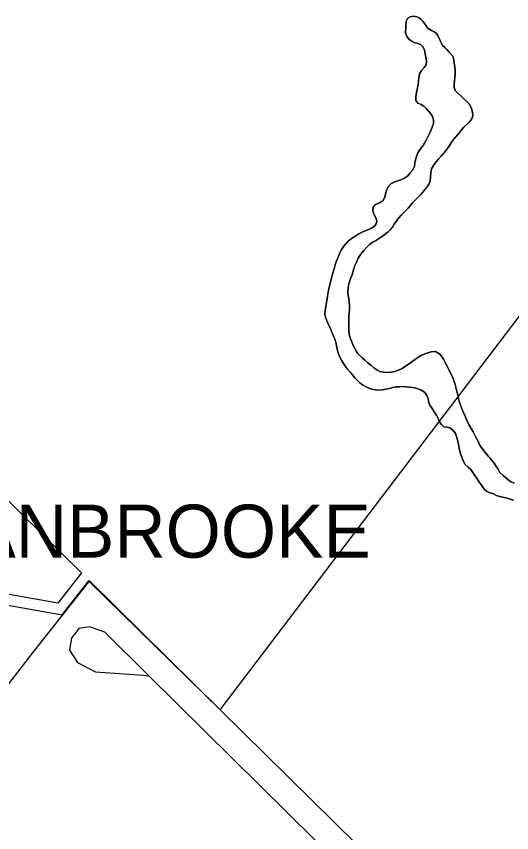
# Model space of a CAD drawing. Extents: x 586326 to 623965, y 4819854 to 4857850.
# Drawn here: x 596282.2 to 596515.5, y 4844077.7 to 4844462.6 of the extents above; entities that cross this region are included whole.
import ezdxf

# ---------------------------------------------------------------- set-up
doc = ezdxf.new("R2010")
doc.units = 0
for name, color, linetype in [('Lots_Concessions', 7, 'Continuous'), ('Minor Rd Lbls', 7, 'Continuous'), ('Park Outlines', 7, 'Continuous'), ('Proposed Secondary Rds', 7, 'Continuous')]:
    doc.layers.add(name, color=color, linetype=linetype)

msp = doc.modelspace()

# ---------------------------------------------------------------- linework, layer by layer
at = {"layer": 'Lots_Concessions'}
for p, q in [((596378.28, 4844135.61), (596621.83, 4844456.42)), ((596289.85, 4844162.32), (596316.51, 4844196.15)), ((596316.51, 4844196.15), (596378.28, 4844135.61)), ((596260.94, 4844125.09), (596289.85, 4844162.32))]:
    msp.add_line(p, q, dxfattribs=at)
at = {"layer": 'Park Outlines'}
for points in [[(596516.78, 4844242.38), (596515.3, 4844243.02), (596514.03, 4844243.91), (596512.79, 4844244.97), (596511.5, 4844246.06), (596510.02, 4844247.54), (596509.12, 4844249.08), (596508.1, 4844250.66), (596507.21, 4844251.83), (596506.36, 4844252.99), (596505.47, 4844254.16), (596504.49, 4844255.21), (596503.14, 4844256.81), (596501.88, 4844258.36), (596500.66, 4844260.11), (596499.69, 4844262.02), (596498.92, 4844263.5), (596498.14, 4844265.05), (596497.32, 4844266.61), (596496.44, 4844268.22), (596495.53, 4844269.85), (596494.26, 4844272.46), (596493.44, 4844274.28), (596492.66, 4844276.14), (596491.86, 4844277.94), (596491.2, 4844279.74), (596490.67, 4844281.54), (596490.25, 4844283.35), (596489.9, 4844285.19), (596489.42, 4844287.09), (596488.85, 4844288.99), (596488.26, 4844290.81), (596487.61, 4844292.56), (596486.77, 4844294.28), (596485.9, 4844296.03), (596485.07, 4844297.67), (596484.25, 4844299.3), (596483.41, 4844300.84), (596482.54, 4844302.25), (596481.59, 4844303.47), (596479.72, 4844304.49), (596477.64, 4844304.38), (596476.17, 4844303.97), (596474.62, 4844303.42), (596473.15, 4844302.79), (596471.68, 4844301.89), (596470.16, 4844300.86), (596468.71, 4844299.8), (596467.19, 4844298.72), (596465.58, 4844297.66), (596463.88, 4844296.58), (596462.25, 4844295.68), (596460.55, 4844295.13), (596458.79, 4844294.82), (596456.96, 4844294.69), (596455.17, 4844294.75), (596453.5, 4844295.07), (596452, 4844295.82), (596450.57, 4844296.88), (596449.17, 4844298.06), (596447.78, 4844299.25), (596446.44, 4844300.41), (596445.15, 4844301.54), (596443.99, 4844302.64), (596442.96, 4844303.78), (596442.1, 4844305.02), (596441.36, 4844306.36), (596440.73, 4844307.87), (596440.09, 4844309.46), (596439.44, 4844311.03), (596438.96, 4844312.68), (596438.8, 4844314.35), (596438.84, 4844315.99), (596438.86, 4844317.74), (596438.84, 4844319.48), (596438.84, 4844321.17), (596439.01, 4844322.78), (596439.21, 4844324.26), (596439.14, 4844326.38), (596438.98, 4844327.83), (596438.81, 4844329.32), (596438.58, 4844330.9), (596438.43, 4844332.45), (596438.46, 4844334.56), (596438.89, 4844336.49), (596439.36, 4844337.88), (596439.83, 4844339.32), (596440.34, 4844340.73), (596440.74, 4844342.12), (596441.17, 4844343.55), (596441.72, 4844345.14), (596442.38, 4844346.72), (596443.11, 4844348.24), (596443.94, 4844349.71), (596444.91, 4844351.02), (596445.83, 4844352.15), (596447.13, 4844353.56), (596448.6, 4844354.94), (596449.89, 4844355.84), (596451.33, 4844356.75), (596452.8, 4844357.68), (596454.28, 4844358.64), (596455.8, 4844359.63), (596457.18, 4844360.78), (596458.37, 4844361.96), (596459.34, 4844363.15), (596460.22, 4844364.54), (596461.23, 4844366.09), (596462.35, 4844367.54), (596463.44, 4844368.83), (596464.54, 4844369.95), (596465.69, 4844371.04), (596466.77, 4844372.15), (596467.81, 4844373.29), (596468.88, 4844374.59), (596470.08, 4844375.87), (596471.31, 4844377.07), (596472.57, 4844378.37), (596473.69, 4844379.7), (596474.7, 4844380.98), (596475.72, 4844382.14), (596476.57, 4844383.41), (596477.1, 4844384.83), (596477.34, 4844386.92), (596477.38, 4844388.79), (596477.82, 4844390.59), (596478.7, 4844392.29), (596479.8, 4844393.72), (596480.96, 4844395.05), (596482.31, 4844396.64), (596483.27, 4844397.78), (596484.31, 4844399), (596485.3, 4844400.26), (596486.17, 4844401.69), (596487.11, 4844403.15), (596488.1, 4844404.45), (596489.09, 4844405.62), (596490.09, 4844406.8), (596491.09, 4844407.98), (596492.09, 4844409.16), (596493.03, 4844410.27), (596494.51, 4844411.71), (596495.85, 4844412.94), (596496.79, 4844414.17), (596497.24, 4844415.59), (596497.13, 4844417.33), (596496.64, 4844419.13), (596495.75, 4844420.82), (596494.49, 4844422.3), (596493.06, 4844423.66), (596491.54, 4844425.1), (596490.03, 4844426.45), (596488.95, 4844427.66), (596488.51, 4844429.05), (596488.41, 4844430.52), (596488.52, 4844432.11), (596488.71, 4844433.75), (596488.86, 4844435.39), (596488.87, 4844436.95), (596488.75, 4844438.7), (596488.47, 4844440.4), (596488.27, 4844442.07), (596487.8, 4844443.82), (596486.02, 4844445.64), (596484.97, 4844446.84), (596483.97, 4844447.78), (596482.98, 4844448.8), (596482.56, 4844449.47), (596481.94, 4844450.78), (596481.4, 4844452.14), (596480.79, 4844453.44), (596480, 4844454.56), (596479.02, 4844455.23), (596477.75, 4844455.9), (596476.49, 4844456.6), (596476.41, 4844456.67), (596475.44, 4844457.79), (596474.55, 4844459.03), (596473.68, 4844460.25), (596472.75, 4844461.28), (596471.68, 4844461.99), (596470.82, 4844462.29), (596469.23, 4844462.55), (596467.74, 4844462.38), (596466.6, 4844461.67), (596466.48, 4844461.53), (596465.85, 4844460.24), (596465.49, 4844454.55), (596466.15, 4844453.16), (596467.07, 4844451.82), (596468.22, 4844450.96), (596469.61, 4844450.26), (596471.05, 4844449.84), (596472.58, 4844449.25), (596473.86, 4844447.98), (596474.44, 4844446.59), (596474.82, 4844444.91), (596475.09, 4844443.23), (596475.34, 4844441.59), (596475.28, 4844439.7), (596474.27, 4844438.42), (596473.03, 4844436.95), (596472.08, 4844435.4), (596471.76, 4844433.46), (596471.6, 4844431.91), (596471.5, 4844430.38), (596471.24, 4844428.87), (596470.66, 4844426.68), (596470.42, 4844424.59), (596470.42, 4844422.9), (596471.29, 4844421.68), (596472.93, 4844420.96), (596474.15, 4844420.19), (596475.28, 4844419.13), (596476.35, 4844417.88), (596477.45, 4844416.65), (596478.3, 4844415.4), (596478.74, 4844413.75), (596478.78, 4844412.07), (596478.27, 4844410.71), (596477.59, 4844409.11), (596476.85, 4844407.27), (596475.92, 4844405.43), (596475.24, 4844404.09), (596474.5, 4844402.73), (596473.71, 4844401.49), (596472.46, 4844399.92), (596471.39, 4844398.25), (596470.87, 4844396.89), (596470.36, 4844395.45), (596469.9, 4844393.4), (596469.73, 4844391.79), (596468.99, 4844390.2), (596467.77, 4844388.76), (596466.43, 4844387.27), (596464.71, 4844386.08), (596463.35, 4844385.5), (596461.94, 4844384.97), (596460.49, 4844384.51), (596458.61, 4844383.52), (596457.23, 4844382.03), (596456.48, 4844380.08), (596456.13, 4844378.69), (596455.74, 4844377.22), (596454.81, 4844375.54), (596453.22, 4844374.64), (596451.36, 4844373.85), (596450.22, 4844372.56), (596450.09, 4844370.77), (596450.72, 4844369.03), (596451.61, 4844367.56), (596451.97, 4844366.13), (596451.67, 4844364.67), (596450.77, 4844363.52), (596449.19, 4844362.54), (596447.33, 4844361.75), (596445.38, 4844361), (596443.49, 4844360.02), (596442.26, 4844359.22), (596440.9, 4844358.32), (596439.51, 4844357.39), (596438.36, 4844356.34), (596437.37, 4844355.27), (596435.99, 4844353.63), (596435.17, 4844352.27), (596434.49, 4844350.71), (596433.76, 4844349), (596433.07, 4844347.22), (596432.45, 4844345.39), (596431.93, 4844343.58), (596431.18, 4844340.92), (596430.71, 4844339.18), (596430.23, 4844337.41), (596429.74, 4844335.51), (596429.32, 4844333.5), (596428.97, 4844331.55), (596428.47, 4844328.6), (596427.93, 4844325.8), (596427.61, 4844323.71), (596427.56, 4844322.18), (596427.91, 4844320.65), (596428.47, 4844319.01), (596429.27, 4844317.21), (596430.12, 4844315.29), (596431.02, 4844313.25), (596431.64, 4844311.83), (596432.27, 4844310.4), (596432.82, 4844308.35), (596433.13, 4844306.33), (596433.58, 4844304.3), (596434.1, 4844302.92), (596434.73, 4844301.53), (596435.46, 4844300.19), (596436.29, 4844298.82), (596437.21, 4844297.52), (596438.25, 4844296.18), (596439.4, 4844294.8), (596440.51, 4844293.45), (596441.73, 4844292.15), (596442.91, 4844290.85), (596444, 4844289.7), (596445.24, 4844288.77), (596446.68, 4844288), (596448.2, 4844287.27), (596449.73, 4844286.69), (596451.32, 4844286.39), (596452.96, 4844286.35), (596454.65, 4844286.53), (596456.33, 4844286.79), (596457.97, 4844287.13), (596459.48, 4844287.54), (596461.05, 4844287.85), (596462.67, 4844287.94), (596464.23, 4844287.97), (596465.78, 4844287.85), (596467.34, 4844287.7), (596468.87, 4844287.52), (596470.37, 4844287.26), (596473.03, 4844286.36), (596474.56, 4844285.17), (596475.63, 4844283.78), (596476.23, 4844282.41), (596476.34, 4844280.82), (596476.96, 4844279.25), (596478.02, 4844277.71), (596479.09, 4844276.05), (596480.12, 4844274.48), (596480.91, 4844272.94), (596481.61, 4844271.33), (596482.41, 4844270.06), (596483.63, 4844269.03), (596485.08, 4844268.92), (596486.47, 4844268.49), (596487.85, 4844267.51), (596489.05, 4844265.86), (596489.59, 4844264.43), (596490.16, 4844262.18), (596490.58, 4844260.07), (596491.01, 4844258.01), (596491.54, 4844256.03), (596492.15, 4844254.31), (596492.84, 4844252.61), (596493.69, 4844251.21), (596495.02, 4844250.01), (596496.34, 4844248.86), (596497.28, 4844247.54), (596498.17, 4844246.11), (596499.22, 4844244.47), (596500.42, 4844242.7), (596501.57, 4844241.01), (596502.75, 4844239.53), (596503.89, 4844238.49), (596505.39, 4844237.96), (596506.95, 4844237.36), (596508.42, 4844236.71), (596509.81, 4844236.1), (596511.43, 4844235.85), (596513.36, 4844235.34), (596514.82, 4844234.85), (596516.32, 4844234.41)], [(596516.32, 4844234.41), (596514.82, 4844234.85), (596513.36, 4844235.34), (596511.43, 4844235.85), (596509.81, 4844236.1), (596508.42, 4844236.71), (596506.95, 4844237.36), (596505.39, 4844237.96), (596503.89, 4844238.49), (596502.75, 4844239.53), (596501.57, 4844241.01), (596500.42, 4844242.7), (596499.22, 4844244.47), (596498.17, 4844246.11), (596497.28, 4844247.54), (596496.34, 4844248.86), (596495.02, 4844250.01), (596493.69, 4844251.21), (596492.84, 4844252.61), (596492.15, 4844254.31), (596491.54, 4844256.03), (596491.01, 4844258.01), (596490.58, 4844260.07), (596490.16, 4844262.18), (596489.59, 4844264.43), (596489.05, 4844265.86), (596487.85, 4844267.51), (596486.47, 4844268.49), (596485.08, 4844268.92), (596483.63, 4844269.03), (596482.41, 4844270.06), (596481.61, 4844271.33), (596480.91, 4844272.94), (596480.12, 4844274.48), (596479.09, 4844276.05), (596478.02, 4844277.71), (596476.96, 4844279.25), (596476.34, 4844280.82), (596476.23, 4844282.41), (596475.63, 4844283.78), (596474.56, 4844285.17), (596473.03, 4844286.36), (596470.37, 4844287.26), (596468.87, 4844287.52), (596467.34, 4844287.7), (596465.78, 4844287.85), (596464.23, 4844287.97), (596462.67, 4844287.94), (596461.05, 4844287.85), (596459.48, 4844287.54), (596457.97, 4844287.13), (596456.33, 4844286.79), (596454.65, 4844286.53), (596452.96, 4844286.35), (596451.32, 4844286.39), (596449.73, 4844286.69), (596448.2, 4844287.27), (596446.68, 4844288), (596445.24, 4844288.77), (596444, 4844289.7), (596442.91, 4844290.85), (596441.73, 4844292.15), (596440.51, 4844293.45), (596439.4, 4844294.8), (596438.25, 4844296.18), (596437.21, 4844297.52), (596436.29, 4844298.82), (596435.46, 4844300.19), (596434.73, 4844301.53), (596434.1, 4844302.92), (596433.58, 4844304.3), (596433.13, 4844306.33), (596432.82, 4844308.35), (596432.27, 4844310.4), (596431.64, 4844311.83), (596431.02, 4844313.25), (596430.12, 4844315.29), (596429.27, 4844317.21), (596428.47, 4844319.01), (596427.91, 4844320.65), (596427.56, 4844322.18), (596427.61, 4844323.71), (596427.93, 4844325.8), (596428.47, 4844328.6), (596428.97, 4844331.55), (596429.32, 4844333.5), (596429.74, 4844335.51), (596430.23, 4844337.41), (596430.71, 4844339.18), (596431.18, 4844340.92), (596431.93, 4844343.58), (596432.45, 4844345.39), (596433.07, 4844347.22), (596433.76, 4844349), (596434.49, 4844350.71), (596435.17, 4844352.27), (596435.99, 4844353.63), (596437.37, 4844355.27), (596438.36, 4844356.34), (596439.51, 4844357.39), (596440.9, 4844358.32), (596442.26, 4844359.22), (596443.49, 4844360.02), (596445.38, 4844361), (596447.33, 4844361.75), (596449.19, 4844362.54), (596450.77, 4844363.52), (596451.67, 4844364.67), (596451.97, 4844366.13), (596451.61, 4844367.56), (596450.72, 4844369.03), (596450.09, 4844370.77), (596450.22, 4844372.56), (596451.36, 4844373.85), (596453.22, 4844374.64), (596454.81, 4844375.54), (596455.74, 4844377.22), (596456.13, 4844378.69), (596456.48, 4844380.08), (596457.23, 4844382.03), (596458.61, 4844383.52), (596460.49, 4844384.51), (596461.94, 4844384.97), (596463.35, 4844385.5), (596464.71, 4844386.08), (596466.43, 4844387.27), (596467.77, 4844388.76), (596468.99, 4844390.2), (596469.73, 4844391.79), (596469.9, 4844393.4), (596470.36, 4844395.45), (596470.87, 4844396.89), (596471.39, 4844398.25), (596472.46, 4844399.92), (596473.71, 4844401.49), (596474.5, 4844402.73), (596475.24, 4844404.09), (596475.92, 4844405.43), (596476.85, 4844407.27), (596477.59, 4844409.11), (596478.27, 4844410.71), (596478.78, 4844412.07), (596478.74, 4844413.75), (596478.3, 4844415.4), (596477.45, 4844416.65), (596476.35, 4844417.88), (596475.28, 4844419.13), (596474.15, 4844420.19), (596472.93, 4844420.96), (596471.29, 4844421.68), (596470.42, 4844422.9), (596470.42, 4844424.59), (596470.66, 4844426.68), (596471.24, 4844428.87), (596471.5, 4844430.38), (596471.6, 4844431.91), (596471.76, 4844433.46), (596472.08, 4844435.4), (596473.03, 4844436.95), (596474.27, 4844438.42), (596475.28, 4844439.7), (596475.34, 4844441.59), (596475.09, 4844443.23), (596474.82, 4844444.91), (596474.44, 4844446.59), (596473.86, 4844447.98), (596472.58, 4844449.25), (596471.05, 4844449.84), (596469.61, 4844450.26), (596468.22, 4844450.96), (596467.07, 4844451.82), (596466.15, 4844453.16), (596465.49, 4844454.55), (596465.85, 4844460.24), (596466.48, 4844461.53), (596466.6, 4844461.67), (596467.74, 4844462.38), (596469.23, 4844462.55), (596470.82, 4844462.29), (596471.68, 4844461.99), (596472.75, 4844461.28), (596473.68, 4844460.25), (596474.55, 4844459.03), (596475.44, 4844457.79), (596476.41, 4844456.67), (596476.49, 4844456.6), (596477.75, 4844455.9), (596479.02, 4844455.23), (596480, 4844454.56), (596480.79, 4844453.44), (596481.4, 4844452.14), (596481.94, 4844450.78), (596482.56, 4844449.47), (596482.98, 4844448.8), (596483.97, 4844447.78), (596484.97, 4844446.84), (596486.02, 4844445.64), (596487.8, 4844443.82), (596488.27, 4844442.07), (596488.47, 4844440.4), (596488.75, 4844438.7), (596488.87, 4844436.95), (596488.86, 4844435.39), (596488.71, 4844433.75), (596488.52, 4844432.11), (596488.41, 4844430.52), (596488.51, 4844429.05), (596488.95, 4844427.66), (596490.03, 4844426.45), (596491.54, 4844425.1), (596493.06, 4844423.66), (596494.49, 4844422.3), (596495.75, 4844420.82), (596496.64, 4844419.13), (596497.13, 4844417.33), (596497.24, 4844415.59), (596496.79, 4844414.17), (596495.85, 4844412.94), (596494.51, 4844411.71), (596493.03, 4844410.27), (596492.09, 4844409.16), (596491.09, 4844407.98), (596490.09, 4844406.8), (596489.09, 4844405.62), (596488.1, 4844404.45), (596487.11, 4844403.15), (596486.17, 4844401.69), (596485.3, 4844400.26), (596484.31, 4844399), (596483.27, 4844397.78), (596482.31, 4844396.64), (596480.96, 4844395.05), (596479.8, 4844393.72), (596478.7, 4844392.29), (596477.82, 4844390.59), (596477.38, 4844388.79), (596477.34, 4844386.92), (596477.1, 4844384.83), (596476.57, 4844383.41), (596475.72, 4844382.14), (596474.7, 4844380.98), (596473.69, 4844379.7), (596472.57, 4844378.37), (596471.31, 4844377.07), (596470.08, 4844375.87), (596468.88, 4844374.59), (596467.81, 4844373.29), (596466.77, 4844372.15), (596465.69, 4844371.04), (596464.54, 4844369.95), (596463.44, 4844368.83), (596462.35, 4844367.54), (596461.23, 4844366.09), (596460.22, 4844364.54), (596459.34, 4844363.15), (596458.37, 4844361.96), (596457.18, 4844360.78), (596455.8, 4844359.63), (596454.28, 4844358.64), (596452.8, 4844357.68), (596451.33, 4844356.75), (596449.89, 4844355.84), (596448.6, 4844354.94), (596447.13, 4844353.56), (596445.83, 4844352.15), (596444.91, 4844351.02), (596443.94, 4844349.71), (596443.11, 4844348.24), (596442.38, 4844346.72), (596441.72, 4844345.14), (596441.17, 4844343.55), (596440.74, 4844342.12), (596440.34, 4844340.73), (596439.83, 4844339.32), (596439.36, 4844337.88), (596438.89, 4844336.49), (596438.46, 4844334.56), (596438.43, 4844332.45), (596438.58, 4844330.9), (596438.81, 4844329.32), (596438.98, 4844327.83), (596439.14, 4844326.38), (596439.21, 4844324.26), (596439.01, 4844322.78), (596438.84, 4844321.17), (596438.84, 4844319.48), (596438.86, 4844317.74), (596438.84, 4844315.99), (596438.8, 4844314.35), (596438.96, 4844312.68), (596439.44, 4844311.03), (596440.09, 4844309.46), (596440.73, 4844307.87), (596441.36, 4844306.36), (596442.1, 4844305.02), (596442.96, 4844303.78), (596443.99, 4844302.64), (596445.15, 4844301.54), (596446.44, 4844300.41), (596447.78, 4844299.25), (596449.17, 4844298.06), (596450.57, 4844296.88), (596452, 4844295.82), (596453.5, 4844295.07), (596455.17, 4844294.75), (596456.96, 4844294.69), (596458.79, 4844294.82), (596460.55, 4844295.13), (596462.25, 4844295.68), (596463.88, 4844296.58), (596465.58, 4844297.66), (596467.19, 4844298.72), (596468.71, 4844299.8), (596470.16, 4844300.86), (596471.68, 4844301.89), (596473.15, 4844302.79), (596474.62, 4844303.42), (596476.17, 4844303.97), (596477.64, 4844304.38), (596479.72, 4844304.49), (596481.59, 4844303.47), (596482.54, 4844302.25), (596483.41, 4844300.84), (596484.25, 4844299.3), (596485.07, 4844297.67), (596485.9, 4844296.03), (596486.77, 4844294.28), (596487.61, 4844292.56), (596488.26, 4844290.81), (596488.85, 4844288.99), (596489.42, 4844287.09), (596489.9, 4844285.19), (596490.25, 4844283.35), (596490.67, 4844281.54), (596491.2, 4844279.74), (596491.86, 4844277.94), (596492.66, 4844276.14), (596493.44, 4844274.28), (596494.26, 4844272.46), (596495.53, 4844269.85), (596496.44, 4844268.22), (596497.32, 4844266.61), (596498.14, 4844265.05), (596498.92, 4844263.5), (596499.69, 4844262.02), (596500.66, 4844260.11), (596501.88, 4844258.36), (596503.14, 4844256.81), (596504.49, 4844255.21), (596505.47, 4844254.16), (596506.36, 4844252.99), (596507.21, 4844251.83), (596508.1, 4844250.66), (596509.12, 4844249.08), (596510.02, 4844247.54), (596511.5, 4844246.06), (596512.79, 4844244.97), (596514.03, 4844243.91), (596515.3, 4844243.02), (596516.78, 4844242.38)], [(596250.53, 4844261.46), (596283.84, 4844228.7), (596312.89, 4844200.14), (596301.77, 4844185.82), (596252.38, 4844194.6)], [(596250.67, 4844189.82), (596303.87, 4844180.37), (596316.29, 4844196.37), (596316.48, 4844196.61), (596378.28, 4844135.61), (596678.28, 4843839.69)]]:
    msp.add_lwpolyline(points, dxfattribs=at)
at = {"layer": 'Proposed Secondary Rds'}
for points in [[(596344.65, 4844151.68), (596323.96, 4844172.13), (596316.61, 4844174.68), (596311.68, 4844173.92), (596309.78, 4844171.49)], [(596309.78, 4844171.49), (596308.26, 4844169.54), (596307.32, 4844163.66), (596311.07, 4844157.86), (596319.53, 4844153.42), (596342.19, 4844151.85), (596344.65, 4844151.68)], [(596549.24, 4843493.83), (596734.41, 4843734.94), (596735.39, 4843736.61), (596740.84, 4843745.88), (596741.59, 4843754.46), (596740.28, 4843758.19), (596736.73, 4843763.98), (596344.65, 4844151.68)]]:
    msp.add_lwpolyline(points, dxfattribs=at)

# ---------------------------------------------------------------- texts
at = {"layer": 'Minor Rd Lbls'}
msp.add_text('CRANBROOKE', height=25.002, rotation=0, dxfattribs=at).set_placement((596211.36, 4844207.33))

doc.saveas('drawing.dxf')
